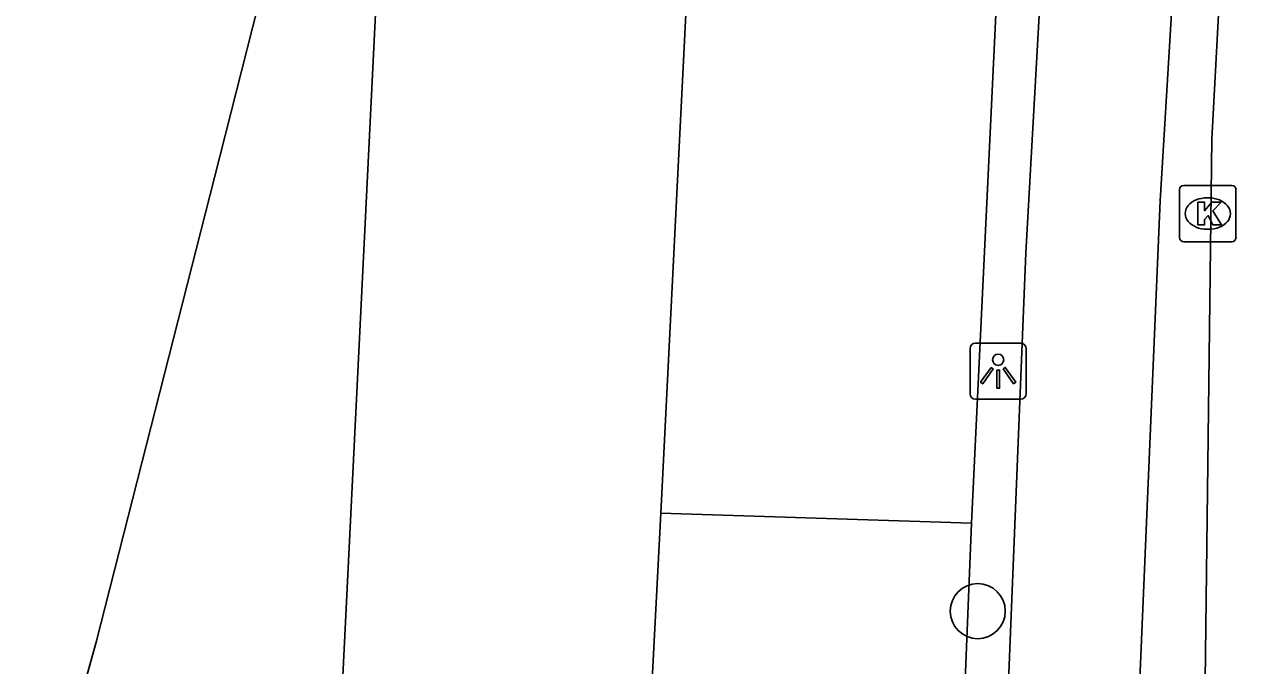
# Model space of a CAD drawing. Extents: x 162542 to 163144, y 380786 to 381511.
# Drawn here: x 163118.11 to 163139.77, y 381170.54 to 381181.93 of the extents above; entities that cross this region are included whole.
import ezdxf

# ---------------------------------------------------------------- set-up
doc = ezdxf.new("R2010")
doc.units = 0
for name, color, linetype in [('IMGEO_Boom', 7, 'Continuous'), ('IMGEO_Fietspad_open', 7, 'Continuous'), ('IMGEO_Kolk', 7, 'Continuous'), ('IMGEO_Lichtpunt', 7, 'Continuous'), ('IMGEO_Parkeervlak_open', 7, 'Continuous'), ('IMGEO_Rijbaan_lokaal_gesloten', 7, 'Continuous'), ('IMGEO_Rijbaan_lokaal_open', 7, 'Continuous'), ('IMGEO_Voetpad_open', 7, 'Continuous')]:
    doc.layers.add(name, color=color, linetype=linetype)

msp = doc.modelspace()

# ---------------------------------------------------------------- linework, layer by layer
at = {"layer": 'IMGEO_Boom'}
msp.add_circle((163135.033, 381171.506), 0.489, dxfattribs=at)
at = {"layer": 'IMGEO_Fietspad_open'}
for points in [[(163134.322, 381152.692), (163135.079, 381160.7), (163135.312, 381163.669), (163135.886, 381177.866), (163136.67, 381191.792), (163136.894, 381194.804)], [(163138.982, 381190.545), (163138.274, 381178.794), (163137.53, 381161.382), (163136.265, 381150.793), (163136.257, 381150.666), (163136.26, 381150.541)]]:
    msp.add_lwpolyline(points, dxfattribs=at)
at = {"layer": 'IMGEO_Kolk'}
for p, q in [((163138.691, 381179.066), (163139.543, 381179.066)), ((163138.616, 381178.14), (163138.616, 381178.992)), ((163139.104, 381178.846), (163139.129, 381178.846)), ((163139.617, 381178.992), (163139.617, 381178.14)), ((163139.127, 381178.286), (163139.102, 381178.286)), ((163139.543, 381178.066), (163138.691, 381178.066))]:
    msp.add_line(p, q, dxfattribs=at)
for points in [[(163138.691, 381179.066), (163139.543, 381179.066)], [(163138.616, 381178.14), (163138.616, 381178.992)], [(163139.617, 381178.992), (163139.617, 381178.14)], [(163138.937, 381178.766), (163139.06, 381178.766), (163139.06, 381178.615), (163139.19, 381178.766), (163139.354, 381178.766), (163139.208, 381178.615), (163139.361, 381178.366), (163139.209, 381178.366), (163139.124, 381178.53), (163139.06, 381178.463), (163139.06, 381178.366), (163138.937, 381178.366), (163138.937, 381178.766)], [(163139.543, 381178.066), (163138.691, 381178.066)]]:
    msp.add_lwpolyline(points, dxfattribs=at)
for centre, start, end in [((163138.693, 381178.99), 91.552, 178.448), ((163138.693, 381178.99), 91.552, 178.448), ((163139.541, 381178.99), 1.552, 88.448), ((163139.541, 381178.99), 1.552, 88.448), ((163138.693, 381178.142), 181.552, 268.448), ((163138.693, 381178.142), 181.552, 268.448), ((163139.541, 381178.142), 271.552, 358.448), ((163139.541, 381178.142), 271.552, 358.448)]:
    msp.add_arc(centre, 0.0765, start, end, dxfattribs=at)
for centre, major_axis, ratio, start_param, end_param in [((163139.103, 381178.566), (-0.387, 0.002), 0.722429, 4.712389, 7.853982), ((163139.128, 381178.566), (-0.39, 0.002), 0.717154, 1.570796, 4.712389)]:
    msp.add_ellipse(centre, major_axis=major_axis, ratio=ratio, start_param=start_param, end_param=end_param, dxfattribs=at)
at = {"layer": 'IMGEO_Lichtpunt'}
for p, q in [((163135.798, 381176.266), (163134.99, 381176.266)), ((163135.798, 381176.266), (163134.99, 381176.266)), ((163134.896, 381176.171), (163134.896, 381175.364)), ((163134.896, 381176.171), (163134.896, 381175.364)), ((163135.892, 381175.364), (163135.892, 381176.171)), ((163135.892, 381175.364), (163135.892, 381176.171)), ((163134.99, 381175.27), (163135.798, 381175.27)), ((163134.99, 381175.27), (163135.798, 381175.27))]:
    msp.add_line(p, q, dxfattribs=at)
for points in [[(163135.27, 381175.835), (163135.309, 381175.807), (163135.121, 381175.545), (163135.083, 381175.572), (163135.27, 381175.835)], [(163135.482, 381175.807), (163135.52, 381175.834), (163135.707, 381175.572), (163135.668, 381175.544), (163135.482, 381175.807)], [(163135.372, 381175.787), (163135.419, 381175.787), (163135.419, 381175.465), (163135.372, 381175.465), (163135.372, 381175.787)]]:
    msp.add_lwpolyline(points, dxfattribs=at)
msp.add_circle((163135.395, 381175.969), 0.0994, dxfattribs=at)
for centre, start, end in [((163134.99, 381176.171), 90, 180), ((163134.99, 381176.171), 90, 180), ((163135.798, 381176.171), 0, 90), ((163135.798, 381176.171), 0, 90), ((163134.99, 381175.364), 180, 270), ((163134.99, 381175.364), 180, 270), ((163135.798, 381175.364), 270, 0), ((163135.798, 381175.364), 270, 360)]:
    msp.add_arc(centre, 0.0946, start, end, dxfattribs=at)
at = {"layer": 'IMGEO_Parkeervlak_open'}
msp.add_lwpolyline([(163129.404, 381173.243), (163134.924, 381173.066)], dxfattribs=at)
at = {"layer": 'IMGEO_Rijbaan_lokaal_gesloten'}
msp.add_lwpolyline([(163139.77, 381190.501), (163139.704, 381189.515), (163139.189, 381179.889), (163139.061, 381169.308), (163139.444, 381155.132)], dxfattribs=at)
at = {"layer": 'IMGEO_Rijbaan_lokaal_open'}
for points in [[(163123.084, 381154.11), (163123.121, 381154.664), (163123.293, 381160.874), (163124.974, 381194.958), (163130.475, 381194.644)], [(163129.404, 381173.243), (163130.475, 381194.644)], [(163129.242, 381170.061), (163129.404, 381173.243)]]:
    msp.add_lwpolyline(points, dxfattribs=at)
at = {"layer": 'IMGEO_Voetpad_open'}
for points in [[(163130.475, 381194.644), (163135.939, 381194.351), (163134.924, 381173.066)], [(163115.132, 381157.584), (163115.735, 381158.395), (163116.142, 381159.321), (163119.379, 381170.956), (163121.479, 381179.204), (163122.252, 381182.237)], [(163134.924, 381173.066), (163134.79, 381169.836)]]:
    msp.add_lwpolyline(points, dxfattribs=at)

doc.saveas('drawing.dxf')
